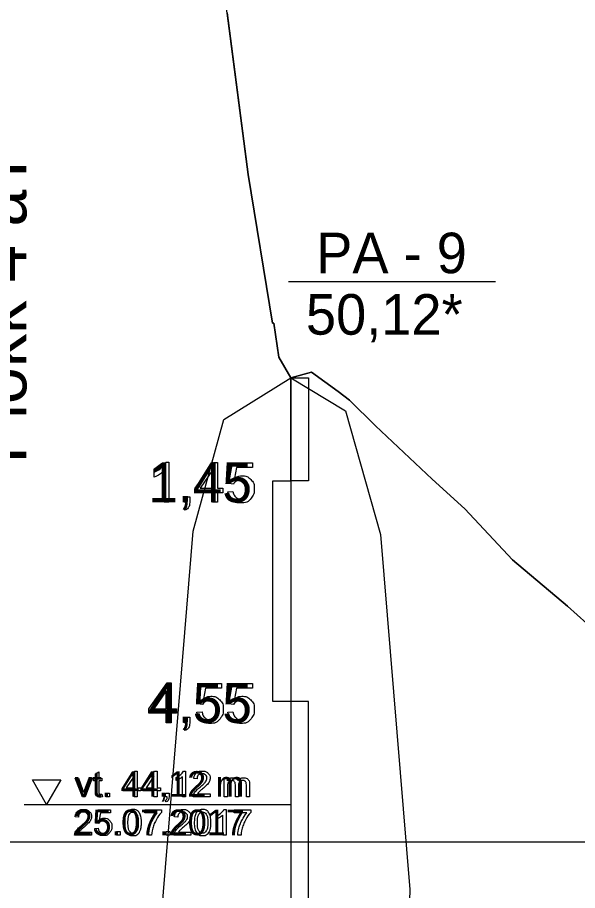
# Model space of a CAD drawing. Extents: x 700746 to 706058, y 6570320 to 6580460.
# Drawn here: x 704156.5 to 704235.3, y 6576406.5 to 6576529.3 of the extents above; entities that cross this region are included whole.
import ezdxf

# ---------------------------------------------------------------- set-up
doc = ezdxf.new("R2010")
doc.units = 0
for name, color, linetype in [('Default', 7, 'Continuous'), ('GEOLPUNKT', 7, 'Continuous'), ('Plokid', 7, 'Continuous'), ('Täide', 7, 'Continuous'), ('Veetase', 7, 'Continuous')]:
    doc.layers.add(name, color=color, linetype=linetype)

msp = doc.modelspace()

# ---------------------------------------------------------------- linework, layer by layer
at = {"layer": 'Default'}
msp.add_lwpolyline([(704240.63, 6576440.44), (704233.87, 6576446.49), (704226.13, 6576453.04), (704219.42, 6576460.19), (704214.84, 6576464.35), (704206.86, 6576471.89), (704203.19, 6576475.5), (704201.62, 6576476.68), (704197.84, 6576479.4), (704194.93, 6576478.63), (704193.26, 6576481.52), (704192.55, 6576486.33), (704192.36, 6576486.3), (704188.94, 6576507.22), (704183.06, 6576552.65)], dxfattribs=at)
at = {"layer": 'GEOLPUNKT'}
for points in [[(704194.61, 6576492.17), (704223.74, 6576492.17)], [(704194.93, 6576478.63), (704194.93, 6576291.13)], [(704177.37, 6576466.74), (704177.81, 6576466.74), (704177.81, 6576461.12)], [(704183.95, 6576461.12), (704183.95, 6576462.46), (704181.52, 6576462.46), (704181.52, 6576463.09), (704184.08, 6576466.72), (704184.64, 6576466.72), (704184.64, 6576463.09), (704185.4, 6576463.09), (704185.4, 6576462.46), (704184.64, 6576462.46), (704184.64, 6576461.12), (704183.95, 6576461.12)], [(704183.95, 6576463.09), (704183.95, 6576465.62), (704182.2, 6576463.09), (704183.95, 6576463.09)], [(704186.87, 6576463.69), (704186.22, 6576463.77), (704186.77, 6576466.65), (704189.55, 6576466.65), (704189.55, 6576465.99), (704187.31, 6576465.99), (704187.01, 6576464.49)], [(704175.75, 6576464.67), (704175.75, 6576465.34)], [(704177.81, 6576461.12), (704177.13, 6576461.12), (704177.13, 6576465.5)], [(704179.95, 6576461.12), (704179.95, 6576461.9), (704180.73, 6576461.9), (704180.73, 6576461.12)], [(704186.1, 6576462.59), (704186.82, 6576462.65)], [(704180.34, 6576461.12), (704179.95, 6576461.12)], [(704180.09, 6576460.01), (704179.9, 6576460.31)], [(704177.43, 6576430.12), (704177.43, 6576431.46), (704175, 6576431.46), (704175, 6576432.09), (704177.55, 6576435.72), (704178.12, 6576435.72), (704178.12, 6576432.09), (704178.87, 6576432.09), (704178.87, 6576431.46), (704178.12, 6576431.46), (704178.12, 6576430.12), (704177.43, 6576430.12)], [(704182.52, 6576432.69), (704181.87, 6576432.77), (704182.42, 6576435.65), (704185.2, 6576435.65), (704185.2, 6576434.99), (704182.97, 6576434.99), (704182.66, 6576433.49)], [(704186.87, 6576432.69), (704186.22, 6576432.77), (704186.77, 6576435.65), (704189.55, 6576435.65), (704189.55, 6576434.99), (704187.31, 6576434.99), (704187.01, 6576433.49)], [(704177.43, 6576432.09), (704177.43, 6576434.62), (704175.68, 6576432.09), (704177.43, 6576432.09)], [(704181.75, 6576431.59), (704182.47, 6576431.65)], [(704186.1, 6576431.59), (704186.82, 6576431.65)], [(704179.95, 6576430.12), (704179.95, 6576430.9), (704180.73, 6576430.9), (704180.73, 6576430.12)], [(704180.34, 6576430.12), (704179.95, 6576430.12)], [(704180.09, 6576429.01), (704179.9, 6576429.31)]]:
    msp.add_lwpolyline(points, dxfattribs=at)
for points in [[(704197.43, 6576464.13), (704194.93, 6576464.13), (704194.93, 6576478.63), (704197.43, 6576478.63)], [(704192.43, 6576464.13), (704194.93, 6576464.13), (704194.93, 6576433.13), (704192.43, 6576433.13)], [(704197.43, 6576433.13), (704194.93, 6576433.13), (704194.93, 6576402.13), (704197.43, 6576402.13)]]:
    msp.add_lwpolyline(points, close=True, dxfattribs=at)
for points in [[(704175.75, 6576465.34), (704176.33, 6576465.61), (704176.76, 6576465.99), (704177.19, 6576466.38), (704177.37, 6576466.74)], [(704177.13, 6576465.5), (704176.88, 6576465.26), (704176.48, 6576465.03), (704176.07, 6576464.79), (704175.75, 6576464.67)], [(704187.01, 6576464.49), (704187.52, 6576464.84), (704188.07, 6576464.84), (704188.8, 6576464.84), (704189.31, 6576464.33), (704189.81, 6576463.82), (704189.81, 6576463.02), (704189.81, 6576462.26), (704189.37, 6576461.71), (704188.83, 6576461.03), (704187.9, 6576461.03), (704187.13, 6576461.03), (704186.65, 6576461.45), (704186.17, 6576461.88), (704186.1, 6576462.59)], [(704186.82, 6576462.65), (704186.9, 6576462.12), (704187.19, 6576461.86), (704187.48, 6576461.59), (704187.9, 6576461.59), (704188.4, 6576461.59), (704188.74, 6576461.97), (704189.08, 6576462.34), (704189.08, 6576462.96), (704189.08, 6576463.55), (704188.75, 6576463.89), (704188.43, 6576464.23), (704187.89, 6576464.23), (704187.55, 6576464.23), (704187.29, 6576464.08), (704187.02, 6576463.93), (704186.87, 6576463.69)], [(704179.9, 6576460.31), (704180.12, 6576460.4), (704180.22, 6576460.59), (704180.33, 6576460.77), (704180.34, 6576461.12)], [(704180.73, 6576461.12), (704180.73, 6576460.69), (704180.58, 6576460.42), (704180.43, 6576460.16), (704180.09, 6576460.01)], [(704182.66, 6576433.49), (704183.17, 6576433.84), (704183.72, 6576433.84), (704184.46, 6576433.84), (704184.96, 6576433.33), (704185.46, 6576432.82), (704185.46, 6576432.02), (704185.46, 6576431.26), (704185.02, 6576430.71), (704184.48, 6576430.03), (704183.55, 6576430.03), (704182.79, 6576430.03), (704182.3, 6576430.45), (704181.82, 6576430.88), (704181.75, 6576431.59)], [(704187.01, 6576433.49), (704187.52, 6576433.84), (704188.07, 6576433.84), (704188.8, 6576433.84), (704189.31, 6576433.33), (704189.81, 6576432.82), (704189.81, 6576432.02), (704189.81, 6576431.26), (704189.37, 6576430.71), (704188.83, 6576430.03), (704187.9, 6576430.03), (704187.13, 6576430.03), (704186.65, 6576430.45), (704186.17, 6576430.88), (704186.1, 6576431.59)], [(704182.47, 6576431.65), (704182.55, 6576431.12), (704182.84, 6576430.86), (704183.13, 6576430.59), (704183.55, 6576430.59), (704184.05, 6576430.59), (704184.39, 6576430.97), (704184.73, 6576431.34), (704184.73, 6576431.96), (704184.73, 6576432.55), (704184.4, 6576432.89), (704184.08, 6576433.23), (704183.54, 6576433.23), (704183.2, 6576433.23), (704182.94, 6576433.08), (704182.67, 6576432.93), (704182.52, 6576432.69)], [(704186.82, 6576431.65), (704186.9, 6576431.12), (704187.19, 6576430.86), (704187.48, 6576430.59), (704187.9, 6576430.59), (704188.4, 6576430.59), (704188.74, 6576430.97), (704189.08, 6576431.34), (704189.08, 6576431.96), (704189.08, 6576432.55), (704188.75, 6576432.89), (704188.43, 6576433.23), (704187.89, 6576433.23), (704187.55, 6576433.23), (704187.29, 6576433.08), (704187.02, 6576432.93), (704186.87, 6576432.69)], [(704179.9, 6576429.31), (704180.12, 6576429.4), (704180.22, 6576429.59), (704180.33, 6576429.77), (704180.34, 6576430.12)], [(704180.73, 6576430.12), (704180.73, 6576429.69), (704180.58, 6576429.42), (704180.43, 6576429.16), (704180.09, 6576429.01)]]:
    msp.add_open_spline(points, degree=3, dxfattribs=at)
at = {"layer": 'Plokid'}
msp.add_line((704121.62, 6576413.37), (704346.59, 6576413.37), dxfattribs=at)
msp.add_lwpolyline([(704186, 6576529.94), (704188.94, 6576507.22), (704192.36, 6576486.3), (704192.55, 6576486.33), (704193.26, 6576481.52), (704194.93, 6576478.63), (704197.84, 6576479.4), (704201.62, 6576476.68), (704203.19, 6576475.5), (704206.86, 6576471.89), (704214.84, 6576464.35), (704219.42, 6576460.19), (704226.13, 6576453.04), (704233.87, 6576446.49), (704240.63, 6576440.44)], dxfattribs=at)
at = {"layer": 'Täide'}
msp.add_lwpolyline([(704240.63, 6576440.44), (704233.87, 6576446.49), (704226.13, 6576453.04), (704219.42, 6576460.19), (704214.84, 6576464.35), (704206.86, 6576471.89), (704203.19, 6576475.5), (704201.62, 6576476.68), (704197.84, 6576479.4), (704194.93, 6576478.63), (704193.26, 6576481.52), (704192.55, 6576486.33), (704192.36, 6576486.3), (704188.94, 6576507.22), (704183.06, 6576552.65)], dxfattribs=at)
msp.add_lwpolyline([(704194.93, 6576478.63), (704202.63, 6576473.99), (704207.55, 6576456.59), (704211.69, 6576406.69), (704208.64, 6576305.03), (704194.93, 6576291.13), (704181.9, 6576302.93), (704178.86, 6576331.12), (704175.53, 6576388.11), (704181.23, 6576457.05), (704185.54, 6576472.76)], close=True, dxfattribs=at)
at = {"layer": 'Veetase'}
msp.add_line((704157.46, 6576418.63), (704194.93, 6576418.63), dxfattribs=at)
msp.add_line((704157.46, 6576418.63), (704194.93, 6576418.63), dxfattribs=at)
for points in [[(704167.51, 6576420.47), (704167.51, 6576421.97), (704167.19, 6576421.97), (704167.19, 6576422.32), (704167.51, 6576422.32), (704167.51, 6576422.96), (704167.95, 6576423.23), (704167.95, 6576422.32), (704168.4, 6576422.32), (704168.4, 6576421.97), (704167.95, 6576421.97), (704167.95, 6576420.45)], [(704172.92, 6576419.71), (704172.92, 6576420.57), (704171.35, 6576420.57), (704171.35, 6576420.98), (704173, 6576423.31), (704173.36, 6576423.31), (704173.36, 6576420.98), (704173.84, 6576420.98), (704173.84, 6576420.57), (704173.36, 6576420.57), (704173.36, 6576419.71), (704172.92, 6576419.71)], [(704172.92, 6576420.98), (704172.92, 6576422.6), (704171.79, 6576420.98), (704172.92, 6576420.98)], [(704175.71, 6576419.71), (704175.71, 6576420.57), (704174.15, 6576420.57), (704174.15, 6576420.98), (704175.79, 6576423.31), (704176.15, 6576423.31), (704176.15, 6576420.98), (704176.64, 6576420.98), (704176.64, 6576420.57), (704176.15, 6576420.57), (704176.15, 6576419.71), (704175.71, 6576419.71)], [(704175.71, 6576420.98), (704175.71, 6576422.6), (704174.59, 6576420.98), (704175.71, 6576420.98)], [(704179.87, 6576423.32), (704180.15, 6576423.32), (704180.15, 6576419.71)], [(704165.64, 6576419.71), (704164.65, 6576422.32), (704165.12, 6576422.32), (704165.67, 6576420.75)], [(704166.01, 6576420.73), (704166.58, 6576422.32), (704167.04, 6576422.32), (704166.05, 6576419.71), (704165.64, 6576419.71)], [(704178.83, 6576421.99), (704178.83, 6576422.42)], [(704180.15, 6576419.71), (704179.71, 6576419.71), (704179.71, 6576422.52)], [(704181.76, 6576422.24), (704181.31, 6576422.28)], [(704185.6, 6576419.71), (704185.6, 6576422.32), (704186, 6576422.32), (704186, 6576421.95)], [(704187.59, 6576421.22), (704187.59, 6576419.71), (704187.15, 6576419.71), (704187.15, 6576421.4)], [(704189.14, 6576421.5), (704189.14, 6576419.71), (704188.7, 6576419.71), (704188.7, 6576421.35)], [(704168.95, 6576419.71), (704168.95, 6576420.21), (704169.46, 6576420.21), (704169.46, 6576419.71), (704168.95, 6576419.71)], [(704177.33, 6576419.71), (704177.33, 6576420.21), (704177.83, 6576420.21), (704177.83, 6576419.71)], [(704186.04, 6576421.06), (704186.04, 6576419.71), (704185.6, 6576419.71)], [(704168.4, 6576420.1), (704168.46, 6576419.71)], [(704177.42, 6576418.99), (704177.3, 6576419.18)], [(704177.58, 6576419.71), (704177.33, 6576419.71)], [(704183.61, 6576420.13), (704183.61, 6576419.71), (704181.23, 6576419.71)], [(704181.84, 6576420.13), (704183.61, 6576420.13)], [(704167.89, 6576415.96), (704167.48, 6576416.01), (704167.83, 6576417.86), (704169.62, 6576417.86), (704169.62, 6576417.44), (704168.18, 6576417.44), (704167.99, 6576416.47)], [(704174.42, 6576417.44), (704174.42, 6576417.86), (704176.75, 6576417.86), (704176.75, 6576417.52)], [(704185.55, 6576417.92), (704185.84, 6576417.92), (704185.84, 6576414.31)], [(704187, 6576417.44), (704187, 6576417.86), (704189.33, 6576417.86), (704189.33, 6576417.52)], [(704165.08, 6576416.84), (704164.63, 6576416.88)], [(704176.18, 6576417.44), (704174.42, 6576417.44)], [(704179.06, 6576416.84), (704178.61, 6576416.88)], [(704184.51, 6576416.59), (704184.51, 6576417.02)], [(704185.84, 6576414.31), (704185.39, 6576414.31), (704185.39, 6576417.12)], [(704188.76, 6576417.44), (704187, 6576417.44)], [(704167.4, 6576415.25), (704167.86, 6576415.29)], [(704166.92, 6576414.73), (704166.92, 6576414.31), (704164.55, 6576414.31)], [(704165.16, 6576414.73), (704166.92, 6576414.73)], [(704170.44, 6576414.31), (704170.44, 6576414.81), (704170.94, 6576414.81), (704170.94, 6576414.31), (704170.44, 6576414.31)], [(704175.38, 6576414.31), (704174.92, 6576414.31)], [(704177.43, 6576414.31), (704177.43, 6576414.81), (704177.93, 6576414.81), (704177.93, 6576414.31), (704177.43, 6576414.31)], [(704180.9, 6576414.73), (704180.9, 6576414.31), (704178.52, 6576414.31)], [(704179.14, 6576414.73), (704180.9, 6576414.73)], [(704187.96, 6576414.31), (704187.5, 6576414.31)]]:
    msp.add_lwpolyline(points, dxfattribs=at)
msp.add_lwpolyline([(704160.62, 6576422.08), (704162.61, 6576422.08), (704160.62, 6576418.63), (704158.63, 6576422.08)], close=True, dxfattribs=at)
msp.add_lwpolyline([(704160.62, 6576422.08), (704162.61, 6576422.08), (704160.62, 6576418.63), (704158.63, 6576422.08)], close=True, dxfattribs=at)
for points in [[(704178.83, 6576422.42), (704179.2, 6576422.59), (704179.47, 6576422.84), (704179.75, 6576423.09), (704179.87, 6576423.32)], [(704181.23, 6576419.71), (704181.22, 6576419.87), (704181.28, 6576420.02), (704181.37, 6576420.26), (704181.57, 6576420.49), (704181.77, 6576420.73), (704182.15, 6576421.04), (704182.73, 6576421.52), (704182.94, 6576421.8), (704183.15, 6576422.08), (704183.15, 6576422.33), (704183.15, 6576422.6), (704182.96, 6576422.78), (704182.77, 6576422.96), (704182.47, 6576422.96), (704182.15, 6576422.96), (704181.96, 6576422.77), (704181.77, 6576422.57), (704181.76, 6576422.24)], [(704181.31, 6576422.28), (704181.36, 6576422.79), (704181.66, 6576423.06), (704181.97, 6576423.32), (704182.48, 6576423.32), (704183, 6576423.32), (704183.3, 6576423.03), (704183.6, 6576422.75), (704183.6, 6576422.32), (704183.6, 6576422.11), (704183.51, 6576421.9), (704183.42, 6576421.69), (704183.22, 6576421.46), (704183.01, 6576421.23), (704182.54, 6576420.83), (704182.14, 6576420.49), (704182.03, 6576420.37), (704181.92, 6576420.25), (704181.84, 6576420.13)], [(704179.71, 6576422.52), (704179.55, 6576422.37), (704179.29, 6576422.22), (704179.03, 6576422.07), (704178.83, 6576421.99)], [(704186, 6576421.95), (704186.12, 6576422.14), (704186.32, 6576422.26), (704186.53, 6576422.38), (704186.79, 6576422.38), (704187.08, 6576422.38), (704187.26, 6576422.25), (704187.45, 6576422.13), (704187.52, 6576421.92), (704187.83, 6576422.38), (704188.33, 6576422.38), (704188.72, 6576422.38), (704188.93, 6576422.16), (704189.14, 6576421.95), (704189.14, 6576421.5)], [(704187.15, 6576421.4), (704187.15, 6576421.7), (704187.04, 6576421.84), (704186.93, 6576421.99), (704186.69, 6576421.99), (704186.5, 6576421.99), (704186.34, 6576421.89), (704186.18, 6576421.79), (704186.11, 6576421.61), (704186.04, 6576421.42), (704186.04, 6576421.06)], [(704188.7, 6576421.35), (704188.7, 6576421.62), (704188.65, 6576421.73), (704188.61, 6576421.85), (704188.5, 6576421.92), (704188.38, 6576421.99), (704188.23, 6576421.99), (704187.96, 6576421.99), (704187.77, 6576421.81), (704187.59, 6576421.63), (704187.59, 6576421.22)], [(704165.67, 6576420.75), (704165.76, 6576420.5), (704165.84, 6576420.23), (704165.9, 6576420.44), (704166.01, 6576420.73)], [(704168.46, 6576419.71), (704168.27, 6576419.67), (704168.13, 6576419.67), (704167.89, 6576419.67), (704167.75, 6576419.75), (704167.62, 6576419.82), (704167.57, 6576419.95), (704167.51, 6576420.07), (704167.51, 6576420.47)], [(704167.95, 6576420.45), (704167.95, 6576420.26), (704167.98, 6576420.2), (704168, 6576420.15), (704168.05, 6576420.12), (704168.11, 6576420.08), (704168.2, 6576420.08), (704168.28, 6576420.08), (704168.4, 6576420.1)], [(704177.3, 6576419.18), (704177.44, 6576419.25), (704177.51, 6576419.36), (704177.57, 6576419.48), (704177.58, 6576419.71)], [(704177.83, 6576419.71), (704177.83, 6576419.43), (704177.73, 6576419.26), (704177.64, 6576419.09), (704177.42, 6576418.99)], [(704164.63, 6576416.88), (704164.67, 6576417.39), (704164.98, 6576417.66), (704165.28, 6576417.92), (704165.8, 6576417.92), (704166.31, 6576417.92), (704166.62, 6576417.63), (704166.92, 6576417.35), (704166.92, 6576416.92), (704166.92, 6576416.71), (704166.83, 6576416.5), (704166.74, 6576416.29), (704166.54, 6576416.06), (704166.33, 6576415.83), (704165.86, 6576415.43), (704165.46, 6576415.09), (704165.35, 6576414.97), (704165.23, 6576414.85), (704165.16, 6576414.73)], [(704171.59, 6576416.08), (704171.59, 6576416.72), (704171.72, 6576417.11), (704171.85, 6576417.5), (704172.11, 6576417.71), (704172.37, 6576417.92), (704172.76, 6576417.92), (704173.05, 6576417.92), (704173.27, 6576417.81), (704173.49, 6576417.69), (704173.63, 6576417.47), (704173.78, 6576417.25), (704173.86, 6576416.93), (704173.94, 6576416.62), (704173.94, 6576416.08), (704173.94, 6576415.45), (704173.81, 6576415.06), (704173.68, 6576414.67), (704173.42, 6576414.46), (704173.16, 6576414.25), (704172.76, 6576414.25), (704172.24, 6576414.25), (704171.95, 6576414.62), (704171.59, 6576415.07), (704171.59, 6576416.08)], [(704178.61, 6576416.88), (704178.65, 6576417.39), (704178.96, 6576417.66), (704179.26, 6576417.92), (704179.77, 6576417.92), (704180.29, 6576417.92), (704180.59, 6576417.63), (704180.9, 6576417.35), (704180.9, 6576416.92), (704180.9, 6576416.71), (704180.81, 6576416.5), (704180.72, 6576416.29), (704180.52, 6576416.06), (704180.31, 6576415.83), (704179.83, 6576415.43), (704179.44, 6576415.09), (704179.32, 6576414.97), (704179.21, 6576414.85), (704179.14, 6576414.73)], [(704181.38, 6576416.08), (704181.38, 6576416.72), (704181.51, 6576417.11), (704181.64, 6576417.5), (704181.9, 6576417.71), (704182.16, 6576417.92), (704182.55, 6576417.92), (704182.84, 6576417.92), (704183.06, 6576417.81), (704183.28, 6576417.69), (704183.42, 6576417.47), (704183.56, 6576417.25), (704183.64, 6576416.93), (704183.72, 6576416.62), (704183.72, 6576416.08), (704183.72, 6576415.45), (704183.59, 6576415.06), (704183.46, 6576414.67), (704183.2, 6576414.46), (704182.94, 6576414.25), (704182.55, 6576414.25), (704182.03, 6576414.25), (704181.73, 6576414.62), (704181.38, 6576415.07), (704181.38, 6576416.08)], [(704184.51, 6576417.02), (704184.88, 6576417.19), (704185.16, 6576417.44), (704185.44, 6576417.69), (704185.55, 6576417.92)], [(704164.55, 6576414.31), (704164.54, 6576414.47), (704164.6, 6576414.62), (704164.69, 6576414.86), (704164.89, 6576415.09), (704165.09, 6576415.33), (704165.47, 6576415.64), (704166.05, 6576416.12), (704166.26, 6576416.4), (704166.46, 6576416.68), (704166.46, 6576416.93), (704166.46, 6576417.2), (704166.28, 6576417.38), (704166.09, 6576417.56), (704165.79, 6576417.56), (704165.47, 6576417.56), (704165.28, 6576417.37), (704165.09, 6576417.17), (704165.08, 6576416.84)], [(704167.99, 6576416.47), (704168.31, 6576416.7), (704168.67, 6576416.7), (704169.14, 6576416.7), (704169.46, 6576416.37), (704169.79, 6576416.04), (704169.79, 6576415.53), (704169.79, 6576415.04), (704169.5, 6576414.69), (704169.16, 6576414.25), (704168.56, 6576414.25), (704168.06, 6576414.25), (704167.75, 6576414.52), (704167.44, 6576414.8), (704167.4, 6576415.25)], [(704172.05, 6576416.08), (704172.05, 6576415.2), (704172.25, 6576414.9), (704172.46, 6576414.61), (704172.76, 6576414.61), (704173.07, 6576414.61), (704173.28, 6576414.9), (704173.48, 6576415.2), (704173.48, 6576416.08), (704173.48, 6576416.97), (704173.28, 6576417.26), (704173.07, 6576417.56), (704172.76, 6576417.56), (704172.46, 6576417.56), (704172.27, 6576417.3), (704172.05, 6576416.97), (704172.05, 6576416.08)], [(704174.92, 6576414.31), (704174.93, 6576414.73), (704175.09, 6576415.33), (704175.25, 6576415.94), (704175.55, 6576416.49), (704175.84, 6576417.05), (704176.18, 6576417.44)], [(704176.75, 6576417.52), (704176.4, 6576417.15), (704176.07, 6576416.54), (704175.73, 6576415.94), (704175.55, 6576415.3), (704175.41, 6576414.85), (704175.38, 6576414.31)], [(704178.52, 6576414.31), (704178.52, 6576414.47), (704178.57, 6576414.62), (704178.67, 6576414.86), (704178.87, 6576415.09), (704179.07, 6576415.33), (704179.44, 6576415.64), (704180.03, 6576416.12), (704180.24, 6576416.4), (704180.44, 6576416.68), (704180.44, 6576416.93), (704180.44, 6576417.2), (704180.25, 6576417.38), (704180.07, 6576417.56), (704179.76, 6576417.56), (704179.45, 6576417.56), (704179.25, 6576417.37), (704179.06, 6576417.17), (704179.06, 6576416.84)], [(704181.83, 6576416.08), (704181.83, 6576415.2), (704182.04, 6576414.9), (704182.25, 6576414.61), (704182.55, 6576414.61), (704182.85, 6576414.61), (704183.06, 6576414.9), (704183.27, 6576415.2), (704183.27, 6576416.08), (704183.27, 6576416.97), (704183.06, 6576417.26), (704182.85, 6576417.56), (704182.54, 6576417.56), (704182.24, 6576417.56), (704182.06, 6576417.3), (704181.83, 6576416.97), (704181.83, 6576416.08)], [(704185.39, 6576417.12), (704185.23, 6576416.97), (704184.98, 6576416.82), (704184.72, 6576416.67), (704184.51, 6576416.59)], [(704187.5, 6576414.31), (704187.51, 6576414.73), (704187.67, 6576415.33), (704187.83, 6576415.94), (704188.13, 6576416.49), (704188.42, 6576417.05), (704188.76, 6576417.44)], [(704189.33, 6576417.52), (704188.98, 6576417.15), (704188.65, 6576416.54), (704188.31, 6576415.94), (704188.13, 6576415.3), (704187.99, 6576414.85), (704187.96, 6576414.31)], [(704167.86, 6576415.29), (704167.91, 6576414.95), (704168.1, 6576414.78), (704168.29, 6576414.61), (704168.56, 6576414.61), (704168.88, 6576414.61), (704169.1, 6576414.85), (704169.32, 6576415.09), (704169.32, 6576415.49), (704169.32, 6576415.87), (704169.11, 6576416.09), (704168.89, 6576416.31), (704168.55, 6576416.31), (704168.33, 6576416.31), (704168.16, 6576416.21), (704167.99, 6576416.11), (704167.89, 6576415.96)]]:
    msp.add_open_spline(points, degree=3, dxfattribs=at)

# ---------------------------------------------------------------- texts
at = {"layer": 'GEOLPUNKT'}
for s, height, p in [('PA - 9', 5.7, (704198.52, 6576493.33)), ('50,12*', 5.7, (704197.07, 6576484.69)), ('1,45', 5.6, (704174.9, 6576461.12)), ('4,55', 5.6, (704174.9, 6576430.12))]:
    msp.add_text(s, height=height, dxfattribs=at).set_placement(p)
at = {"layer": 'Plokid'}
msp.add_text('Plokk 4 aT', height=7, rotation=90, dxfattribs=at).set_placement((704157.77, 6576466.59))
at = {"layer": 'Veetase'}
for s, p in [('vt. 44,12 m', (704164.59, 6576419.71)), ('25.07.2017', (704164.39, 6576414.31))]:
    msp.add_text(s, height=3.6, dxfattribs=at).set_placement(p)

doc.saveas('drawing.dxf')
